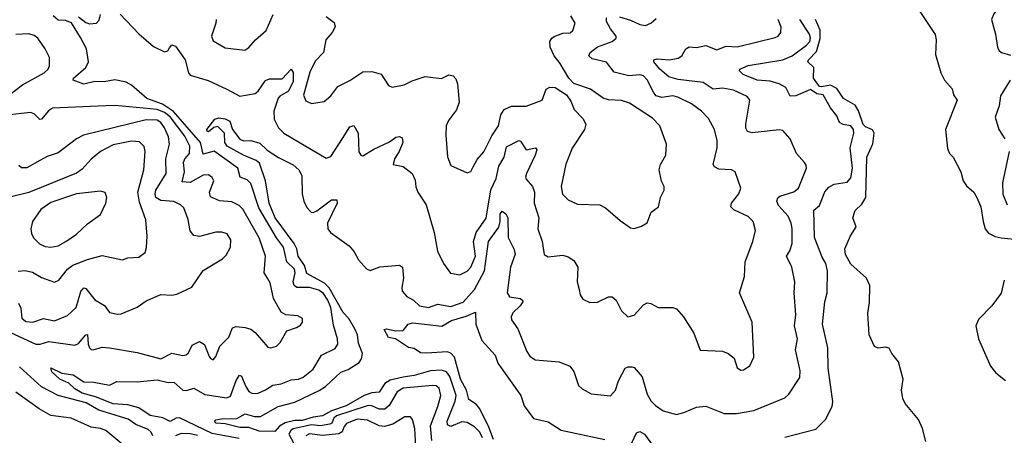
# Model space of a CAD drawing. Extents: x 1493970 to 1595317, y 729910 to 844791.
# Tile 282 of 338: x 1574555 to 1579922, y 782999 to 785264. Entities that reach past the tile are written whole.
import ezdxf

# ---------------------------------------------------------------- set-up
doc = ezdxf.new("R2010")
doc.units = 0

msp = doc.modelspace()

# ---------------------------------------------------------------- linework, layer by layer
at = {"layer": '0CON10XD'}
for points in [[(1579965.8, 786184.2), (1579865, 786124.7), (1579793.8, 786115), (1579725, 786092), (1579671.7, 786028.3), (1579648.6, 785955), (1579655.8, 785925), (1579702.5, 785865), (1579712, 785815), (1579697.1, 785705), (1579704, 785665), (1579763.9, 785563.9), (1579810.3, 785520.3), (1579862.9, 785495), (1579911.2, 785405), (1579914.3, 785365), (1579864.6, 785295.4), (1579851.4, 785265), (1579874, 785185), (1579884.3, 785115), (1579894.3, 785095), (1579906.3, 785086.3), (1579955, 785070)], [(1579432.2, 785352.2), (1579544.2, 785184.2), (1579550.8, 785155), (1579547.1, 785075), (1579575.8, 784975), (1579595.8, 784935), (1579637.5, 784887.5), (1579645.7, 784855), (1579665.7, 784825), (1579600.8, 784665), (1579611.8, 784561.8), (1579623.8, 784535), (1579643.3, 784515), (1579684.2, 784435), (1579698, 784385), (1579715, 784358.8), (1579755, 784324), (1579771.5, 784295), (1579793.1, 784245), (1579806.4, 784165), (1579817.8, 784125), (1579835, 784100), (1579871.9, 784081.9), (1579905, 784074.6), (1579995, 784066.5)], [(1574875, 785280.3), (1574915, 785248.5), (1574935, 785242.1), (1574973.8, 785246.2), (1574989.1, 785260.9), (1574996.6, 785293.4)], [(1575103.5, 785293.5), (1575205, 785187.2), (1575285, 785118.9), (1575345, 785088.9), (1575362, 785095), (1575371.2, 785111.2), (1575385, 785128), (1575405, 785119.2), (1575456.7, 785045), (1575474.6, 784975), (1575485, 784962.2), (1575581.9, 784931.9), (1575685, 784886.2), (1575755, 784846.9), (1575838.4, 784861.6), (1575855.2, 784874.8), (1575895, 784932.7), (1575917.6, 784942.4), (1575985, 784941.5), (1576035, 784993.8), (1576046.4, 784976.4), (1576045, 784928.1), (1576019.6, 784875), (1575973.2, 784846.8), (1575964.4, 784835.6), (1575940.6, 784765), (1575942.9, 784722.9), (1575965.2, 784675.2), (1575995.6, 784645), (1576225, 784509.2), (1576251.7, 784518.3), (1576315, 784617.5), (1576355, 784680), (1576376.8, 784686.8), (1576399.6, 784645), (1576404.1, 784544.1), (1576415, 784525.7), (1576425, 784522.5), (1576485, 784558.9), (1576571.5, 784598.5), (1576605, 784624.3), (1576625, 784628), (1576640, 784620), (1576643.8, 784595), (1576622.9, 784545), (1576597.5, 784505), (1576590, 784475), (1576645, 784463.3), (1576695, 784426.7), (1576710.2, 784390.2), (1576713.7, 784353.7), (1576724.5, 784325), (1576770.9, 784255), (1576814.5, 784105), (1576833.1, 784003.1), (1576865.4, 783935.4), (1576903.4, 783883.4), (1576955, 783873.8), (1576995, 783892.9), (1577015, 783914.5), (1577039.8, 783975), (1577029.4, 784055), (1577043.5, 784103.5), (1577098, 784182), (1577122.7, 784337.3), (1577152, 784398), (1577166.7, 784465), (1577196.5, 784515), (1577208.5, 784571.5), (1577275, 784605.7), (1577285, 784602), (1577315, 784555.7), (1577367.5, 784565), (1577374.2, 784555), (1577365.6, 784525.6), (1577316.9, 784425), (1577312.9, 784405), (1577315, 784394.2), (1577350, 784355), (1577361.4, 784325), (1577360, 784265), (1577384.5, 784185), (1577378.5, 784125), (1577402.7, 784055), (1577414.2, 783985), (1577435, 783972), (1577515, 783981.4), (1577545, 783972.5), (1577575, 783952), (1577598, 783915), (1577594, 783835), (1577604.3, 783794.3), (1577610, 783765), (1577625, 783740), (1577661.9, 783721.9), (1577705, 783724.3), (1577765, 783753.3), (1577785, 783753.3), (1577806.2, 783735), (1577835, 783677.5), (1577870, 783645), (1577905, 783654.2), (1577955, 783710), (1577975, 783720), (1577995, 783718), (1578035, 783695.8), (1578115, 783695.7), (1578135, 783688), (1578173.8, 783645), (1578230, 783555), (1578265, 783462.5), (1578385, 783456.7), (1578417.5, 783445), (1578449.2, 783419.2), (1578466.1, 783366.1), (1578485, 783353.3), (1578500, 783355), (1578535, 783376.7), (1578556, 783425), (1578548, 783615), (1578478.8, 783775), (1578505.8, 783865), (1578510, 783945), (1578552, 784055), (1578565.8, 784115), (1578552.2, 784165), (1578525, 784191.5), (1578447.6, 784227.6), (1578430.8, 784245), (1578434.3, 784265), (1578474.3, 784315), (1578486, 784345), (1578454.2, 784434.2), (1578435, 784445.8), (1578365, 784448.9), (1578342.3, 784462.3), (1578335.6, 784475), (1578356.2, 784565), (1578357.1, 784605), (1578343.1, 784665), (1578309.2, 784725), (1578271.4, 784765), (1578216, 784806), (1578142.4, 784842.4), (1578115, 784848.9), (1578055, 784839.8), (1578025, 784850), (1578011.1, 784865), (1577975.6, 784935.6), (1577955, 784957.7), (1577935, 784963.2), (1577875, 784958.4), (1577795, 784978.1), (1577753, 785033), (1577675, 785050.4), (1577656.7, 785066.7), (1577664.4, 785085), (1577705, 785115.4), (1577785, 785145.5), (1577807.2, 785162.8), (1577805.6, 785175), (1577774.6, 785215), (1577753.5, 785255), (1577753.8, 785275)], [(1575625.6, 785265), (1575624.4, 785245), (1575601.4, 785175), (1575609.4, 785149.4), (1575675, 785110.6), (1575781.7, 785098.3), (1575805, 785112), (1575840.8, 785155), (1575897.8, 785205), (1575936.6, 785293.4)], [(1575859.5, 784239.5), (1575815, 784371.1), (1575795, 784390.9), (1575757.3, 784405), (1575745, 784455.4), (1575615, 784547.1), (1575555, 784531.2), (1575540.1, 784595), (1575393.6, 784763.6), (1575333.2, 784803.2), (1575247.6, 784835), (1575165, 784908.1), (1575135, 784924.5), (1575073.7, 784936.3), (1575015, 784925.2), (1574965, 784928.2), (1574905, 784913.3), (1574847.5, 784935), (1574848.8, 784945), (1574915.6, 785004.4), (1574931.2, 785035), (1574920, 785105), (1574887.1, 785167.1), (1574837.2, 785247.2), (1574805, 785259.6), (1574765, 785261.2), (1574737.5, 785285)], [(1576255, 783131.5), (1576205, 783104.1), (1576155, 783097.7), (1576095, 783078.9), (1576055, 783079.8), (1576002.8, 783067.2), (1575970.7, 783049.3), (1575945, 783020), (1575861.2, 783021.2), (1575805, 783042.1), (1575755, 783040.7), (1575675, 783061.8), (1575625.6, 783064.4), (1575616.7, 783075), (1575625, 783083.3), (1575655, 783089.4), (1575739.4, 783090.6), (1575785, 783116), (1575835, 783101.9), (1575868.3, 783101.7), (1575964.5, 783155), (1576055, 783180.3), (1576187.7, 783242.3), (1576221.8, 783265), (1576305, 783342.2), (1576345, 783357.6), (1576405, 783395.4), (1576417.7, 783415), (1576423.8, 783445), (1576401.2, 783501.2), (1576395.8, 783545.8), (1576383.4, 783575), (1576349.4, 783635), (1576318.7, 783668.7), (1576242.2, 783802.2), (1576217.2, 783827.2), (1576120.8, 783880.8), (1576107, 783925), (1576072.6, 783975), (1576066.5, 784015), (1576051.5, 784045), (1575948.5, 784185), (1575915.3, 784265), (1575895.8, 784385.8), (1575862.2, 784482.3), (1575845, 784497.3), (1575775, 784525.8), (1575686.5, 784575), (1575673.9, 784595), (1575671.2, 784645), (1575635, 784681.9), (1575613.4, 784676.6), (1575585, 784652.5), (1575576.4, 784656.4), (1575576, 784665), (1575618, 784722), (1575639.8, 784729.8), (1575675, 784724.6), (1575700.5, 784710.5), (1575715.6, 784665), (1575755, 784612.9), (1575775, 784603.3), (1575815.4, 784605.4), (1575865, 784590.5), (1575905, 784552.7), (1575965, 784513.2), (1576045, 784473.9), (1576076.5, 784446.5), (1576093.2, 784415), (1576094.1, 784315), (1576104.8, 784274.8), (1576121.2, 784241.2), (1576144.7, 784214.7), (1576155, 784213.1), (1576175, 784222.7), (1576255, 784282.1), (1576283, 784283), (1576285, 784264.2), (1576233, 784155), (1576234.1, 784124.1), (1576250, 784105), (1576351.6, 784031.6), (1576378.9, 783998.9), (1576402.5, 783955), (1576445, 783905.6), (1576465, 783897.8), (1576517.3, 783917.3), (1576625, 783926.7), (1576642.5, 783915), (1576648, 783855), (1576637.5, 783805), (1576639.2, 783785), (1576665, 783755.8), (1576700.8, 783735), (1576735, 783703.9), (1576783.8, 783696.2), (1576835, 783713.6), (1576905, 783701.4), (1576971.8, 783725), (1577035, 783793.4), (1577089.3, 783895), (1577110.7, 784055), (1577165.9, 784134.1), (1577174.1, 784165), (1577174.1, 784205.9), (1577185, 784221.1), (1577205, 784206.4), (1577215.4, 784185), (1577216.9, 784076.9), (1577251.1, 784011.1), (1577256.4, 783986.4), (1577230.2, 783915), (1577211.5, 783775), (1577224.1, 783754.1), (1577283.8, 783743.8), (1577296, 783735), (1577297.1, 783727.1), (1577283.3, 783705), (1577244, 783666), (1577234.2, 783645), (1577235, 783627.5), (1577269.7, 783579.7), (1577318.5, 783455), (1577335, 783430), (1577365, 783409.4), (1577495, 783398.8), (1577553.3, 783375), (1577575, 783346.7), (1577600.9, 783270.9), (1577621.3, 783251.3), (1577670, 783225), (1577775, 783213.8), (1577802.9, 783245), (1577818.5, 783295), (1577855, 783364.3), (1577872.3, 783372.3), (1577892.5, 783372.5), (1577905, 783368.8), (1577947.6, 783317.6), (1577975, 783223.8), (1577995, 783187.1), (1578020.8, 783160.8), (1578062.4, 783132.4), (1578135, 783112.2), (1578175, 783122.5), (1578245, 783152.9), (1578295, 783158.5), (1578395, 783118.5), (1578463, 783117), (1578555.8, 783134.2), (1578726.2, 783203.8), (1578747.2, 783222.8), (1578806.5, 783313.5), (1578809.1, 783350.9), (1578783.8, 783465), (1578794.5, 783525), (1578777.9, 783595), (1578785.4, 783655), (1578777.3, 783775), (1578780.6, 783835), (1578764.5, 783915), (1578735.3, 783975), (1578752.4, 784005), (1578764.7, 784044.7), (1578765.9, 784125.9), (1578760.5, 784155), (1578743, 784193), (1578691.7, 784251.7), (1578682.4, 784275), (1578687.4, 784292.6), (1578697.9, 784302.1), (1578774.7, 784325.2), (1578800.5, 784345), (1578844.4, 784455), (1578842.1, 784472.1), (1578832.5, 784485), (1578789.2, 784535), (1578754, 784615), (1578715, 784660), (1578694.5, 784664.5), (1578547.4, 784647.4), (1578522, 784655), (1578512.9, 784672.9), (1578512.3, 784695), (1578535.7, 784825), (1578520, 784845), (1578445, 784880.7), (1578385, 784891.6), (1578335, 784885.3), (1578281.4, 784921.4), (1578145, 784938.9), (1578093.5, 784953.5), (1578045, 784994.1), (1578011.2, 785035), (1578012.5, 785045), (1578030, 785050), (1578096.1, 785046.1), (1578145, 785055.4), (1578165, 785066.5), (1578185.4, 785104.6), (1578204.5, 785115.5), (1578245, 785112.2), (1578295, 785124.4), (1578355, 785099.6), (1578405, 785120.4), (1578466, 785116), (1578673.1, 785166.9), (1578689.2, 785175), (1578704.3, 785195), (1578706.4, 785223.6), (1578689.7, 785265)], [(1576225, 785282.5), (1576268.8, 785248.8), (1576275.6, 785225.6), (1576259.1, 785195), (1576224.6, 785155), (1576210.8, 785085), (1576165, 785038.6), (1576137.5, 784977.5), (1576102.2, 784852.2), (1576115, 784821.2), (1576145, 784807.1), (1576215, 784818), (1576250.9, 784849.1), (1576289.4, 784900.6), (1576355, 784932.7), (1576425, 784979.2), (1576475, 784981.8), (1576525, 784968), (1576566.1, 784906.1), (1576586.1, 784896.1), (1576651.7, 784908.3), (1576695, 784930.5), (1576765, 784954.5), (1576855, 784944.2), (1576895, 784962.9), (1576917.8, 784957.8), (1576932.2, 784942.2), (1576941.5, 784915), (1576951.5, 784815), (1576936.3, 784773.6), (1576891.9, 784715), (1576880, 784685), (1576877.9, 784635), (1576887.2, 784517.2), (1576905, 784468.8), (1576995, 784428.8), (1577015, 784436.7), (1577027.2, 784462.8)], [(1577027.2, 784462.8), (1577048.3, 784501.7), (1577085, 784544), (1577128.7, 784631.3), (1577164.6, 784685), (1577178.4, 784745), (1577196.2, 784773.8), (1577235, 784792.1), (1577315, 784792.5), (1577402.5, 784825), (1577425, 784886.2), (1577445, 784897.1), (1577474.4, 784894.4), (1577535, 784854.2), (1577559.3, 784819.3), (1577576.7, 784775), (1577625.4, 784725.4), (1577640.6, 784695), (1577634.4, 784665), (1577566.2, 784563.8), (1577532.4, 784477.6), (1577505.8, 784355), (1577513.8, 784313.8), (1577545, 784282.1), (1577595, 784258.2), (1577716.7, 784255), (1577748, 784238), (1577828.9, 784168.9), (1577885, 784128.8), (1577905, 784126.2), (1577945, 784138.8), (1577975, 784157.5), (1577997.5, 784215), (1578037.5, 784245), (1578048.8, 784295), (1578067.5, 784335), (1578067.5, 784355), (1578054.2, 784384.2), (1578040.8, 784445), (1578047.1, 784475), (1578076.2, 784525), (1578080, 784585), (1578044.3, 784685), (1578005, 784727.8), (1577878.5, 784808.5), (1577835, 784824.6), (1577765, 784827.1), (1577735.6, 784835.6), (1577666.7, 784885), (1577575, 784916), (1577548, 784945), (1577500.6, 785025), (1577467.6, 785067.6), (1577447.3, 785115), (1577444.6, 785145), (1577455, 785164.3), (1577467.6, 785172.4), (1577515, 785190), (1577555, 785193.3), (1577570, 785205), (1577582.2, 785245), (1577560, 785285)], [(1577825, 785279.2), (1577885, 785262.5), (1577935, 785237.3), (1577966.9, 785233.1), (1577994.4, 785245.6), (1578025, 785270.8)], [(1578725, 782989.5), (1578895, 783033.1), (1578947.1, 783085), (1578983.3, 783155), (1578987.6, 783182.4), (1578961.6, 783365), (1578959.6, 783475), (1578931.8, 783605), (1578943.9, 783726.1), (1578955.5, 783774.5), (1578957.5, 783895), (1578948.5, 783935), (1578929.3, 783969.3), (1578886.5, 784076.5), (1578884, 784226), (1578915, 784251.9), (1578944, 784326), (1578965, 784352), (1578995, 784368.4), (1579065, 784379.2), (1579085, 784402.9), (1579093.7, 784455), (1579082.5, 784565), (1579101.9, 784645), (1579099.4, 784665), (1579085, 784685.8), (1579043.2, 784693.2), (1579024.4, 784704.4), (1579009.7, 784739.7), (1578975, 784784), (1578934.6, 784854.6), (1578900.8, 784860.8), (1578865, 784883.5), (1578785, 784848.5), (1578755, 784848.1), (1578730.9, 784895), (1578695.6, 784915), (1578645, 784928.3), (1578575, 784934.8), (1578498, 784965), (1578478.8, 784985), (1578480, 784995), (1578525.3, 785014.7), (1578715.2, 785044.8), (1578765, 785068.1), (1578843.8, 785125), (1578861.2, 785145), (1578865.3, 785165), (1578860.8, 785185), (1578807.8, 785265)], [(1579493.3, 782965), (1579476.2, 783035), (1579455, 783085.7), (1579381.7, 783171.7), (1579369, 783199), (1579360.6, 783245), (1579370.6, 783305), (1579345, 783400), (1579307.9, 783445), (1579295, 783473.8), (1579275, 783478.8), (1579235, 783473.8), (1579215, 783483.3), (1579185.9, 783545.9), (1579178, 783665), (1579186.8, 783723.2), (1579188.1, 783815), (1579171.1, 783855), (1579085, 783931.8), (1579055.4, 783985), (1579052.5, 784015), (1579083.3, 784086.7), (1579114, 784135), (1579096.2, 784185), (1579109.2, 784225), (1579145, 784258.1), (1579166.7, 784295), (1579173.2, 784515), (1579205, 784588.1), (1579212.1, 784645), (1579203.8, 784663.8), (1579165, 784680.8), (1579152.8, 784692.8), (1579126.6, 784766.6), (1579108.3, 784798.3), (1579045.9, 784835), (1579009.7, 784889.7), (1578975, 784907.7), (1578925, 784897.6), (1578915, 784900.5), (1578882.7, 784945), (1578883.2, 785003.2), (1578851.1, 785035), (1578853.9, 785045), (1578898.9, 785091.1), (1578918.8, 785161.2), (1578918, 785208), (1578892, 785265)], [(1574495, 784850.4), (1574570.5, 784909.5), (1574688.2, 784975), (1574710.4, 784995), (1574718, 785012), (1574717.4, 785057.4), (1574695, 785104.5), (1574653.3, 785163.3), (1574635, 785178.8), (1574605, 785187.1), (1574535, 785182.9)], [(1579954.2, 784935), (1579901.5, 784848.5), (1579893.1, 784795), (1579872.6, 784732.6), (1579891.1, 784665), (1579924.3, 784615)], [(1574505, 783559.1), (1574643.6, 783496.4), (1574666.7, 783495), (1574715, 783510.8), (1574855, 783490.9), (1574875, 783499.6), (1574915, 783546.7), (1574925, 783547.5), (1574928.9, 783495), (1574935.3, 783475.3), (1574945, 783466.5), (1574955, 783464.5), (1575005, 783479.3), (1575045, 783474.7), (1575195, 783450), (1575325, 783416.5), (1575385, 783446.2), (1575445, 783434.5), (1575462.6, 783437.4), (1575475, 783449.2), (1575495, 783489.2), (1575535, 783509.2), (1575563, 783493), (1575587.9, 783427.9), (1575595, 783416.7), (1575609.3, 783410.7), (1575625, 783427.5), (1575645.8, 783485), (1575695, 783534), (1575715, 783583.8), (1575735, 783591.4), (1575785, 783587.1), (1575815, 783577.1), (1575838.3, 783558.3), (1575908.3, 783478.3), (1575925, 783476), (1575955, 783484.3), (1575975.4, 783504.6), (1576011.1, 783568.9), (1576063.9, 783586.1), (1576085, 783600), (1576096.7, 783615), (1576097.5, 783635), (1576070.5, 783650.5), (1576005, 783655.5), (1575980.1, 783670.1), (1575939.2, 783745), (1575919.8, 783829.8), (1575905.7, 783855), (1575888.5, 783885), (1575894.6, 783975), (1575860.9, 784075), (1575771, 784231), (1575751.1, 784251.1), (1575710.8, 784270.8), (1575645, 784277.1), (1575595, 784298.6), (1575590, 784325), (1575613.1, 784385), (1575604.6, 784404.6), (1575585, 784418.5), (1575555, 784416.7), (1575485, 784377.1), (1575441.1, 784381.1), (1575452.7, 784435), (1575447.5, 784485), (1575455.3, 784505), (1575480.3, 784535), (1575482.7, 784575), (1575455, 784629.8), (1575376.1, 784735), (1575345, 784757.8), (1575305, 784774.7), (1575075, 784796.7), (1575025, 784795.4), (1574735, 784782.1), (1574711.9, 784768.1), (1574675, 784722.5), (1574665, 784720.8), (1574635, 784751.1), (1574615, 784759.2), (1574485, 784744.1)], [(1574549.5, 783719.5), (1574562.2, 783692.2), (1574567.3, 783637.3), (1574588.4, 783618.4), (1574626.7, 783615), (1574685, 783636.2), (1574745, 783623.1), (1574815, 783651.4), (1574863.9, 783696.1), (1574887.8, 783782.2), (1574905, 783803.1), (1574915, 783798.6), (1574965, 783736.9), (1575016.8, 783706.8), (1575045, 783668), (1575088.8, 783658.8), (1575108.7, 783661.3), (1575195, 783697.5), (1575245, 783732.5), (1575325, 783767.1), (1575385, 783762.9), (1575412.1, 783767.9), (1575494.3, 783805.7), (1575555, 783898), (1575659.8, 783960.2), (1575679.8, 783980.2), (1575704.4, 784025), (1575706.4, 784065), (1575686.4, 784096.4), (1575656.6, 784106.6), (1575625, 784105.5), (1575535, 784081.9), (1575505, 784087.1), (1575484, 784114), (1575473.5, 784175), (1575449.6, 784239.6), (1575432, 784255), (1575395, 784272.7), (1575325, 784278.4), (1575297.8, 784295), (1575292.8, 784315), (1575297.5, 784335), (1575353.5, 784425), (1575351.9, 784505), (1575372.7, 784585), (1575365.9, 784625), (1575345, 784675.5), (1575325, 784703.3), (1575305, 784716.1), (1575245, 784719), (1574903.8, 784635), (1574865, 784615.6), (1574765, 784537.7), (1574705, 784518.5), (1574664.2, 784495.8), (1574595, 784456.4), (1574565, 784456.7), (1574549.7, 784469.7)], [(1574546.5, 783893.5), (1574585, 783897.5), (1574625, 783887.3), (1574675, 783858.5), (1574745, 783834.4), (1574768.6, 783845), (1574816.3, 783903.7), (1574844.2, 783925.8), (1574925, 783956.7), (1575005, 783978.1), (1575115, 783955.8), (1575145, 783965.7), (1575205, 783970), (1575238.8, 783995), (1575247.3, 784022.7), (1575250, 784085), (1575242.6, 784172.6), (1575208.7, 784268.7), (1575200, 784325), (1575231.9, 784445), (1575238.8, 784545), (1575233.6, 784573.6), (1575209.1, 784599.1), (1575165, 784602.7), (1575065, 784582.1), (1574996.5, 784545), (1574945.2, 784504.8), (1574895, 784449.2), (1574865, 784427.6), (1574605, 784323.1), (1574495, 784294.5)], [(1579948, 784545), (1579911.1, 784375), (1579913.3, 784313.3), (1579937.3, 784255)], [(1574725, 784024.7), (1574765, 784031.2), (1574807.5, 784055), (1574865, 784094.6), (1574925, 784151.9), (1574995, 784202.5), (1575025.5, 784265), (1575031.1, 784295), (1575022, 784322), (1574995, 784329.2), (1574864.4, 784314.4), (1574725, 784267.2), (1574669.6, 784230.4), (1574625.5, 784165), (1574615.6, 784125), (1574619.3, 784099.3), (1574630.6, 784075), (1574662.9, 784042.9), (1574695, 784028.1), (1574725, 784024.7)], [(1575751, 782981), (1575605, 783009.4), (1575426.4, 783093.6), (1575408.2, 783091.8), (1575375, 783074.7), (1575335, 783093.5), (1575265.9, 783105.9), (1575205, 783149.1), (1575144.8, 783164.8), (1575065, 783169.7), (1574968.8, 783208.8), (1574895, 783228.7), (1574855, 783252.6), (1574822.7, 783282.7), (1574774.2, 783305), (1574731.1, 783345), (1574725, 783366), (1574785, 783336.7), (1574847.5, 783327.5), (1574905, 783289.6), (1574959.2, 783289.2), (1575045, 783271.5), (1575085, 783291.9), (1575195, 783289.4), (1575305, 783301.2), (1575365, 783286.8), (1575395, 783288.9), (1575445, 783244.7), (1575465, 783242.4), (1575505, 783255.6), (1575565, 783220.5), (1575685, 783202.5), (1575705, 783212.5), (1575735, 783297.5), (1575753.3, 783326.7), (1575765, 783321.4), (1575787.3, 783265), (1575805, 783238.2), (1575825, 783227.3), (1575855, 783229.1), (1575895, 783246.2), (1575935, 783272.7), (1575980, 783280), (1576035, 783301.4), (1576075, 783304.4), (1576100.8, 783315), (1576155, 783359.4), (1576200.9, 783435), (1576275, 783471.5), (1576288.8, 783495), (1576287.1, 783525), (1576265, 783600), (1576251.8, 783695), (1576235.2, 783735), (1576211.4, 783771.4), (1576185, 783789.8), (1576135, 783804.2), (1576065.2, 783805.2), (1576050.4, 783815), (1576046.7, 783835), (1576056, 783885), (1576053.1, 783905), (1576010.8, 783945), (1575993.5, 784025), (1575954.4, 784074.4), (1575859.5, 784239.5)], [(1579921.9, 783845), (1579905, 783773.8), (1579854.4, 783705), (1579780.4, 783629.6), (1579766.2, 783595), (1579780.5, 783525), (1579846.9, 783375), (1579875, 783339.5), (1579927.8, 783297.8)], [(1577137.2, 782975), (1577112.4, 783042.4), (1577063.1, 783143.1), (1577045, 783166.7), (1577003.5, 783193.5), (1576991.1, 783245), (1576958.7, 783305), (1576925.5, 783425.5), (1576905, 783446.2), (1576885, 783453.1), (1576775, 783446), (1576739.2, 783449.2), (1576705, 783471.2), (1576675, 783478), (1576604.3, 783524.3), (1576565, 783531.2), (1576542.5, 783575), (1576555, 783580), (1576605, 783568.6), (1576645, 783570), (1576672.5, 783605), (1576698.8, 783611.2), (1576855.5, 783594.5), (1576908.6, 783625), (1576988.8, 783648.8), (1577039.4, 783669.4), (1577041.3, 783605), (1577075, 783515.8), (1577146.2, 783435), (1577162.1, 783392.1), (1577285.9, 783215.9), (1577305, 783160), (1577355, 783091.1), (1577435, 783072.9), (1577506.2, 783026.2), (1577745, 782975.2)], [(1575281.4, 782995), (1575271.8, 783015), (1575255, 783030), (1575187.5, 783057.5), (1575147.4, 783087.4), (1574986, 783136), (1574918.2, 783175), (1574765, 783216.1), (1574675, 783263.1), (1574555, 783372.3)], [(1577077.7, 782985), (1577062.6, 783015), (1577035, 783044.1), (1576995, 783068.7), (1576965, 783071.6), (1576905, 783047.1), (1576886.2, 783056.2), (1576885.5, 783075.5), (1576929.2, 783185), (1576933.5, 783215), (1576899.7, 783319.7), (1576881.3, 783345), (1576855, 783354.4), (1576795, 783350.2), (1576705, 783323.9), (1576645, 783316.4), (1576575, 783298.5), (1576545, 783281.9), (1576515, 783234.7), (1576475, 783231), (1576433.5, 783216.5), (1576335, 783158.8), (1576255, 783131.5)], [(1576801.3, 782971.3), (1576795, 783051.2), (1576834.8, 783155.2), (1576850.6, 783215), (1576842.2, 783255), (1576825, 783268.1), (1576805, 783270.8), (1576645, 783255.7), (1576612.3, 783235), (1576568.7, 783161.3), (1576545, 783141.9), (1576515, 783141), (1576475, 783160.2), (1576455, 783161.6), (1576361, 783131), (1576282.8, 783105), (1576267.5, 783092.5), (1576255.7, 783064.3), (1576245, 783058.7), (1576195, 783050.1), (1576145, 783056.6), (1576045.8, 783034.2), (1576032.8, 783025), (1576023, 783005), (1576049.8, 782955)], [(1575144.7, 782924.7), (1575025, 783025.4), (1574995, 783036.2), (1574945, 783043.1), (1574835, 783092.1), (1574725, 783106.5), (1574662.2, 783142.2), (1574535, 783233.1)], [(1576715.8, 782905), (1576708.2, 783035), (1576695.4, 783085.4), (1576685, 783100), (1576655, 783098.9), (1576589.9, 783060.1), (1576542.8, 783047.3), (1576515, 783050.9), (1576450.7, 783080.7), (1576395, 783085.9), (1576336.4, 783063.6), (1576322.9, 783047.1), (1576312.7, 783017.3), (1576295, 783007), (1576205, 782997.4), (1576135, 783007.6), (1576115, 782996.8)], [(1575525, 782998), (1575485, 783006.9), (1575435, 783008.5), (1575405, 782995.3)], [(1577885, 782941.4), (1577917.6, 783012.4), (1577935, 783019.5), (1577961.5, 783005), (1578005, 782945.7)]]:
    msp.add_lwpolyline(points, dxfattribs=at)

doc.saveas('drawing.dxf')
